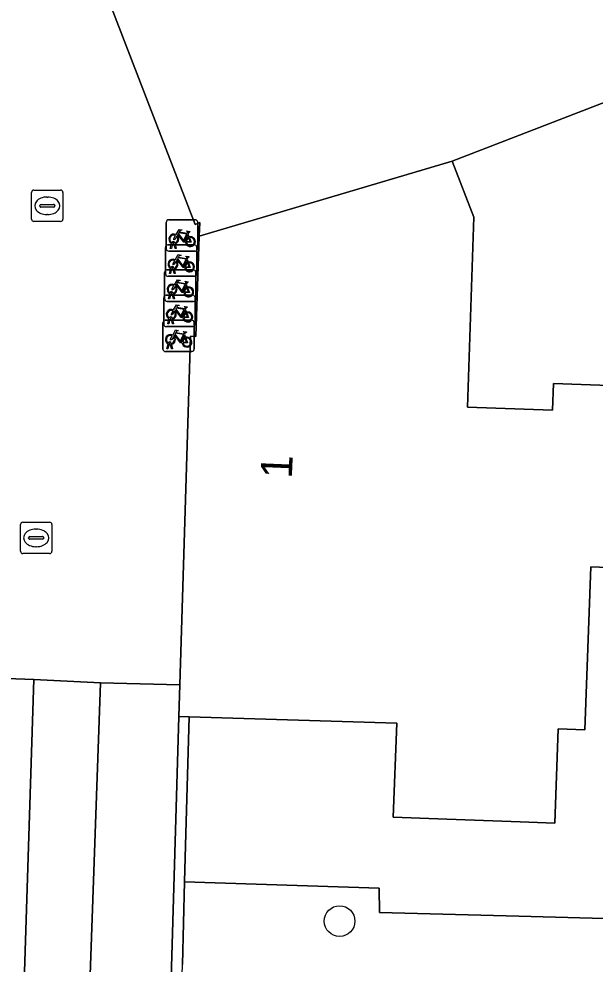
# Model space of a CAD drawing. Extents: x 161087 to 161926, y 382572 to 383873.
# Drawn here: x 161584.32 to 161602.7, y 383533.58 to 383563.72 of the extents above; entities that cross this region are included whole.
import ezdxf

# ---------------------------------------------------------------- set-up
doc = ezdxf.new("R2010")
doc.units = 0
for name, color, linetype in [('IMGEO_Boom', 7, 'Continuous'), ('IMGEO_Erf', 7, 'Continuous'), ('IMGEO_Fietsenrek', 7, 'Continuous'), ('IMGEO_Groenvoorziening', 7, 'Continuous'), ('IMGEO_Kolk', 7, 'Continuous'), ('IMGEO_Muur', 7, 'Continuous'), ('IMGEO_Pand', 7, 'Continuous'), ('IMGEO_Pand_nummerreeks', 7, 'Continuous'), ('IMGEO_Parkeervlak_open', 7, 'Continuous'), ('IMGEO_Rijbaan_lokaal_open', 7, 'Continuous'), ('IMGEO_Voetgangersgebied_open', 7, 'Continuous'), ('IMGEO_Voetpad_open', 7, 'Continuous')]:
    doc.layers.add(name, color=color, linetype=linetype)

msp = doc.modelspace()

# ---------------------------------------------------------------- linework, layer by layer
at = {"layer": 'IMGEO_Boom'}
msp.add_circle((161594.55, 383534.953), 0.489, dxfattribs=at)
at = {"layer": 'IMGEO_Erf'}
for points in [[(161610.935, 383564.124), (161598.138, 383559.177), (161598.828, 383557.392), (161598.63, 383551.34), (161601.337, 383551.241), (161601.368, 383552.091), (161604.616, 383551.973)], [(161604.467, 383546.175), (161602.557, 383546.244), (161602.494, 383544.519), (161602.368, 383541.047), (161601.519, 383541.078), (161601.41, 383538.08), (161600.304, 383538.12), (161597.685, 383538.215), (161596.263, 383538.267), (161596.372, 383541.265), (161589.753, 383541.469), (161589.651, 383537.749), (161589.609, 383536.202), (161595.808, 383536.009), (161595.825, 383535.224), (161600.262, 383535.107), (161607.677, 383534.913)]]:
    msp.add_lwpolyline(points, dxfattribs=at)
at = {"layer": 'IMGEO_Fietsenrek'}
for p, q in [((161589.099, 383557.312), (161589.94, 383557.312)), ((161589.94, 383557.312), (161589.099, 383557.312)), ((161589.024, 383556.387), (161589.024, 383557.228)), ((161589.024, 383557.228), (161589.024, 383556.387)), ((161590.024, 383557.237), (161590.024, 383556.396)), ((161590.024, 383556.396), (161590.024, 383557.237)), ((161589.711, 383556.861), (161589.747, 383556.766)), ((161588.997, 383555.586), (161588.997, 383556.427)), ((161588.997, 383556.427), (161588.997, 383555.586)), ((161589.072, 383556.511), (161589.913, 383556.511)), ((161589.913, 383556.511), (161589.072, 383556.511)), ((161589.151, 383556.396), (161589.19, 383556.556)), ((161589.185, 383556.396), (161589.151, 383556.396)), ((161589.22, 383556.544), (161589.185, 383556.396)), ((161589.262, 383556.568), (161589.261, 383556.572)), ((161589.303, 383556.396), (161589.269, 383556.538)), ((161589.293, 383556.579), (161589.294, 383556.572)), ((161589.301, 383556.542), (161589.336, 383556.396)), ((161589.336, 383556.396), (161589.303, 383556.396)), ((161589.997, 383556.436), (161589.997, 383555.595)), ((161589.997, 383555.595), (161589.997, 383556.436)), ((161589.949, 383556.312), (161589.108, 383556.312)), ((161589.108, 383556.312), (161589.949, 383556.312)), ((161589.684, 383556.06), (161589.72, 383555.965)), ((161589.235, 383555.767), (161589.234, 383555.771)), ((161589.266, 383555.778), (161589.267, 383555.771)), ((161588.969, 383554.786), (161588.969, 383555.627)), ((161588.969, 383555.627), (161588.969, 383554.786)), ((161589.044, 383555.711), (161589.885, 383555.711)), ((161589.885, 383555.711), (161589.044, 383555.711)), ((161589.922, 383555.511), (161589.081, 383555.511)), ((161589.081, 383555.511), (161589.922, 383555.511)), ((161589.124, 383555.595), (161589.163, 383555.755)), ((161589.158, 383555.595), (161589.124, 383555.595)), ((161589.193, 383555.743), (161589.158, 383555.595)), ((161589.276, 383555.595), (161589.242, 383555.737)), ((161589.274, 383555.741), (161589.309, 383555.595)), ((161589.309, 383555.595), (161589.276, 383555.595)), ((161589.969, 383555.636), (161589.969, 383554.795)), ((161589.969, 383554.795), (161589.969, 383555.636)), ((161589.656, 383555.26), (161589.692, 383555.165)), ((161589.017, 383554.91), (161589.858, 383554.91)), ((161589.858, 383554.91), (161589.017, 383554.91)), ((161589.096, 383554.795), (161589.135, 383554.955)), ((161589.165, 383554.943), (161589.13, 383554.795)), ((161589.207, 383554.967), (161589.206, 383554.971)), ((161589.248, 383554.795), (161589.214, 383554.937)), ((161589.238, 383554.978), (161589.239, 383554.971)), ((161589.246, 383554.941), (161589.281, 383554.795)), ((161588.942, 383553.985), (161588.942, 383554.826)), ((161588.942, 383554.826), (161588.942, 383553.985)), ((161589.894, 383554.711), (161589.053, 383554.711)), ((161589.053, 383554.711), (161589.894, 383554.711)), ((161589.13, 383554.795), (161589.096, 383554.795)), ((161589.281, 383554.795), (161589.248, 383554.795)), ((161589.942, 383554.835), (161589.942, 383553.994)), ((161589.942, 383553.994), (161589.942, 383554.835)), ((161589.629, 383554.459), (161589.665, 383554.364)), ((161588.914, 383553.185), (161588.914, 383554.026)), ((161588.914, 383554.026), (161588.914, 383553.185)), ((161588.989, 383554.11), (161589.83, 383554.11)), ((161589.83, 383554.11), (161588.989, 383554.11)), ((161589.069, 383553.994), (161589.108, 383554.154)), ((161589.103, 383553.994), (161589.069, 383553.994)), ((161589.138, 383554.142), (161589.103, 383553.994)), ((161589.18, 383554.166), (161589.179, 383554.17)), ((161589.221, 383553.994), (161589.187, 383554.136)), ((161589.211, 383554.177), (161589.212, 383554.17)), ((161589.219, 383554.14), (161589.254, 383553.994)), ((161589.254, 383553.994), (161589.221, 383553.994)), ((161589.914, 383554.035), (161589.914, 383553.194)), ((161589.914, 383553.194), (161589.914, 383554.035)), ((161589.867, 383553.91), (161589.026, 383553.91)), ((161589.026, 383553.91), (161589.867, 383553.91)), ((161589.601, 383553.659), (161589.637, 383553.564)), ((161589.041, 383553.194), (161589.08, 383553.354)), ((161589.152, 383553.366), (161589.151, 383553.37)), ((161589.183, 383553.377), (161589.184, 383553.37)), ((161589.839, 383553.11), (161588.998, 383553.11)), ((161588.998, 383553.11), (161589.839, 383553.11)), ((161589.075, 383553.194), (161589.041, 383553.194)), ((161589.11, 383553.342), (161589.075, 383553.194)), ((161589.193, 383553.194), (161589.159, 383553.336)), ((161589.191, 383553.34), (161589.226, 383553.194)), ((161589.226, 383553.194), (161589.193, 383553.194))]:
    msp.add_line(p, q, dxfattribs=at)
for points in [[(161589.337, 383556.838), (161589.432, 383557.002), (161589.518, 383556.988), (161589.52, 383556.979), (161589.464, 383556.968), (161589.437, 383556.923), (161589.693, 383556.882)], [(161589.358, 383556.786), (161589.306, 383556.696), (161589.266, 383556.671), (161589.267, 383556.718), (161589.322, 383556.812)], [(161589.633, 383556.594), (161589.583, 383556.594), (161589.392, 383556.845), (161589.373, 383556.813)], [(161589.68, 383556.857), (161589.423, 383556.898), (161589.406, 383556.869), (161589.573, 383556.649), (161589.68, 383556.857)], [(161589.728, 383556.759), (161589.698, 383556.836), (161589.589, 383556.618), (161589.632, 383556.618)], [(161589.662, 383556.618), (161589.782, 383556.617), (161589.738, 383556.731)], [(161589.758, 383556.738), (161589.813, 383556.593), (161589.663, 383556.593)], [(161589.693, 383556.882), (161589.718, 383556.931), (161589.712, 383556.935), (161589.689, 383556.939), (161589.677, 383556.946), (161589.676, 383556.949), (161589.678, 383556.954), (161589.773, 383556.939), (161589.775, 383556.929), (161589.765, 383556.916), (161589.753, 383556.91), (161589.739, 383556.916), (161589.711, 383556.861)], [(161589.31, 383556.037), (161589.405, 383556.201), (161589.491, 383556.187), (161589.493, 383556.178), (161589.437, 383556.167), (161589.41, 383556.122), (161589.666, 383556.081)], [(161589.653, 383556.056), (161589.396, 383556.097), (161589.379, 383556.068), (161589.546, 383555.848), (161589.653, 383556.056)], [(161589.666, 383556.081), (161589.691, 383556.13), (161589.685, 383556.134), (161589.662, 383556.138), (161589.65, 383556.145), (161589.649, 383556.148), (161589.651, 383556.153), (161589.746, 383556.138), (161589.748, 383556.128), (161589.738, 383556.115), (161589.726, 383556.109), (161589.712, 383556.115), (161589.684, 383556.06)], [(161589.331, 383555.985), (161589.279, 383555.895), (161589.239, 383555.87), (161589.24, 383555.917), (161589.295, 383556.011)], [(161589.606, 383555.793), (161589.556, 383555.793), (161589.365, 383556.044), (161589.346, 383556.012)], [(161589.701, 383555.958), (161589.671, 383556.035), (161589.562, 383555.817), (161589.605, 383555.817)], [(161589.635, 383555.817), (161589.755, 383555.816), (161589.711, 383555.93)], [(161589.731, 383555.937), (161589.786, 383555.792), (161589.636, 383555.792)], [(161589.303, 383555.185), (161589.251, 383555.095), (161589.211, 383555.07), (161589.212, 383555.117), (161589.267, 383555.211)], [(161589.282, 383555.237), (161589.377, 383555.401), (161589.463, 383555.387), (161589.465, 383555.378), (161589.409, 383555.367), (161589.382, 383555.322), (161589.638, 383555.281)], [(161589.578, 383554.993), (161589.528, 383554.993), (161589.337, 383555.244), (161589.318, 383555.212)], [(161589.625, 383555.256), (161589.368, 383555.297), (161589.351, 383555.268), (161589.518, 383555.048), (161589.625, 383555.256)], [(161589.673, 383555.158), (161589.643, 383555.235), (161589.534, 383555.017), (161589.577, 383555.017)], [(161589.638, 383555.281), (161589.663, 383555.33), (161589.657, 383555.334), (161589.634, 383555.338), (161589.622, 383555.345), (161589.621, 383555.348), (161589.623, 383555.353), (161589.718, 383555.338), (161589.72, 383555.328), (161589.71, 383555.315), (161589.698, 383555.309), (161589.684, 383555.315), (161589.656, 383555.26)], [(161589.607, 383555.017), (161589.727, 383555.016), (161589.683, 383555.13)], [(161589.703, 383555.137), (161589.758, 383554.992), (161589.608, 383554.992)], [(161589.255, 383554.436), (161589.35, 383554.6), (161589.436, 383554.586), (161589.438, 383554.577), (161589.382, 383554.566), (161589.355, 383554.521), (161589.611, 383554.48)], [(161589.611, 383554.48), (161589.636, 383554.529), (161589.63, 383554.533), (161589.607, 383554.537), (161589.595, 383554.544), (161589.594, 383554.547), (161589.596, 383554.552), (161589.691, 383554.537), (161589.693, 383554.527), (161589.683, 383554.514), (161589.671, 383554.508), (161589.657, 383554.514), (161589.629, 383554.459)], [(161589.276, 383554.384), (161589.224, 383554.294), (161589.184, 383554.269), (161589.185, 383554.316), (161589.24, 383554.41)], [(161589.551, 383554.192), (161589.501, 383554.192), (161589.31, 383554.443), (161589.291, 383554.411)], [(161589.598, 383554.455), (161589.341, 383554.496), (161589.324, 383554.467), (161589.491, 383554.247), (161589.598, 383554.455)], [(161589.646, 383554.357), (161589.616, 383554.434), (161589.507, 383554.216), (161589.55, 383554.216)], [(161589.58, 383554.216), (161589.7, 383554.215), (161589.656, 383554.329)], [(161589.676, 383554.336), (161589.731, 383554.191), (161589.581, 383554.191)], [(161589.227, 383553.636), (161589.322, 383553.8), (161589.408, 383553.786), (161589.41, 383553.777), (161589.354, 383553.766), (161589.327, 383553.721), (161589.583, 383553.68)], [(161589.57, 383553.655), (161589.313, 383553.696), (161589.296, 383553.667), (161589.463, 383553.447), (161589.57, 383553.655)], [(161589.583, 383553.68), (161589.608, 383553.729), (161589.602, 383553.733), (161589.579, 383553.737), (161589.567, 383553.744), (161589.566, 383553.747), (161589.568, 383553.752), (161589.663, 383553.737), (161589.665, 383553.727), (161589.655, 383553.714), (161589.643, 383553.708), (161589.629, 383553.714), (161589.601, 383553.659)], [(161589.248, 383553.584), (161589.196, 383553.494), (161589.156, 383553.469), (161589.157, 383553.516), (161589.212, 383553.61)], [(161589.523, 383553.392), (161589.473, 383553.392), (161589.282, 383553.643), (161589.263, 383553.611)], [(161589.618, 383553.557), (161589.588, 383553.634), (161589.479, 383553.416), (161589.522, 383553.416)], [(161589.552, 383553.416), (161589.672, 383553.415), (161589.628, 383553.529)], [(161589.648, 383553.536), (161589.703, 383553.391), (161589.553, 383553.391)]]:
    msp.add_lwpolyline(points, dxfattribs=at)
for centre, radius, start, end in [((161589.102, 383557.234), 0.0779, 92.4484, 184.2845), ((161589.102, 383557.234), 0.0779, 92.4484, 184.2845), ((161589.946, 383557.234), 0.0779, 2.4484, 94.2845), ((161589.946, 383557.234), 0.0779, 2.4484, 94.2845), ((161589.264, 383556.697), 0.159, 62.6766, 242.1369), ((161589.264, 383556.697), 0.129, 63.3192, 238.903), ((161589.264, 383556.697), 0.129, 283.6043, 43.4302), ((161589.264, 383556.697), 0.159, 283.5766, 46.6042), ((161589.791, 383556.613), 0.159, 113.3408, 178.3217), ((161589.791, 383556.613), 0.159, 187.0065, 105.7708), ((161589.791, 383556.613), 0.129, 113.923, 177.9556), ((161589.791, 383556.613), 0.129, 188.6715, 104.5883), ((161589.075, 383556.433), 0.0779, 92.4484, 184.2845), ((161589.075, 383556.433), 0.0779, 92.4484, 184.2845), ((161589.102, 383556.39), 0.0779, 182.4484, 274.2845), ((161589.102, 383556.39), 0.0779, 182.4484, 274.2845), ((161589.244, 383556.568), 0.0499, 12.8025, 158.6934), ((161589.264, 383556.697), 0.159, 253.9967, 271.7867), ((161589.244, 383556.568), 0.0174, 12.8025, 163.4502), ((161589.264, 383556.697), 0.129, 253.415, 269.0204), ((161589.919, 383556.433), 0.0779, 2.4484, 94.2845), ((161589.919, 383556.433), 0.0779, 2.4484, 94.2845), ((161589.946, 383556.39), 0.0779, 272.4484, 4.2845), ((161589.946, 383556.39), 0.0779, 272.4484, 4.2845), ((161589.237, 383555.896), 0.159, 62.6766, 242.1369), ((161589.237, 383555.896), 0.129, 63.3192, 238.903), ((161589.217, 383555.767), 0.0499, 12.8025, 158.6934), ((161589.217, 383555.767), 0.0174, 12.8025, 163.4502), ((161589.237, 383555.896), 0.129, 253.415, 269.0204), ((161589.237, 383555.896), 0.129, 283.6043, 43.4302), ((161589.237, 383555.896), 0.159, 283.5766, 46.6042), ((161589.764, 383555.812), 0.159, 113.3408, 178.3217), ((161589.764, 383555.812), 0.159, 187.0065, 105.7708), ((161589.764, 383555.812), 0.129, 113.923, 177.9556), ((161589.764, 383555.812), 0.129, 188.6715, 104.5883), ((161589.047, 383555.633), 0.0779, 92.4484, 184.2845), ((161589.047, 383555.633), 0.0779, 92.4484, 184.2845), ((161589.075, 383555.589), 0.0779, 182.4484, 274.2845), ((161589.075, 383555.589), 0.0779, 182.4484, 274.2845), ((161589.237, 383555.896), 0.159, 253.9967, 271.7867), ((161589.891, 383555.633), 0.0779, 2.4484, 94.2845), ((161589.891, 383555.633), 0.0779, 2.4484, 94.2845), ((161589.919, 383555.589), 0.0779, 272.4484, 4.2845), ((161589.919, 383555.589), 0.0779, 272.4484, 4.2845), ((161589.209, 383555.096), 0.159, 62.6766, 242.1369), ((161589.209, 383555.096), 0.129, 63.3192, 238.903), ((161589.209, 383555.096), 0.129, 283.6043, 43.4302), ((161589.209, 383555.096), 0.159, 283.5766, 46.6042), ((161589.736, 383555.012), 0.159, 113.3408, 178.3217), ((161589.736, 383555.012), 0.159, 187.0065, 105.7708), ((161589.02, 383554.832), 0.0779, 92.4484, 184.2845), ((161589.02, 383554.832), 0.0779, 92.4484, 184.2845), ((161589.189, 383554.967), 0.0499, 12.8025, 158.6934), ((161589.209, 383555.096), 0.159, 253.9967, 271.7867), ((161589.189, 383554.967), 0.0174, 12.8025, 163.4502), ((161589.209, 383555.096), 0.129, 253.415, 269.0204), ((161589.736, 383555.012), 0.129, 113.923, 177.9556), ((161589.736, 383555.012), 0.129, 188.6715, 104.5883), ((161589.864, 383554.832), 0.0779, 2.4484, 94.2845), ((161589.864, 383554.832), 0.0779, 2.4484, 94.2845), ((161589.047, 383554.789), 0.0779, 182.4484, 274.2845), ((161589.047, 383554.789), 0.0779, 182.4484, 274.2845), ((161589.891, 383554.789), 0.0779, 272.4484, 4.2845), ((161589.891, 383554.789), 0.0779, 272.4484, 4.2845), ((161589.182, 383554.295), 0.159, 62.6766, 242.1369), ((161589.182, 383554.295), 0.129, 63.3192, 238.903), ((161589.182, 383554.295), 0.129, 283.6043, 43.4302), ((161589.182, 383554.295), 0.159, 283.5766, 46.6042), ((161589.709, 383554.211), 0.159, 113.3408, 178.3217), ((161589.709, 383554.211), 0.159, 187.0065, 105.7708), ((161589.709, 383554.211), 0.129, 113.923, 177.9556), ((161589.709, 383554.211), 0.129, 188.6715, 104.5883), ((161588.992, 383554.032), 0.0779, 92.4484, 184.2845), ((161588.992, 383554.032), 0.0779, 92.4484, 184.2845), ((161589.02, 383553.988), 0.0779, 182.4484, 274.2845), ((161589.02, 383553.988), 0.0779, 182.4484, 274.2845), ((161589.162, 383554.166), 0.0499, 12.8025, 158.6934), ((161589.182, 383554.295), 0.159, 253.9967, 271.7867), ((161589.162, 383554.166), 0.0174, 12.8025, 163.4502), ((161589.182, 383554.295), 0.129, 253.415, 269.0204), ((161589.836, 383554.032), 0.0779, 2.4484, 94.2845), ((161589.836, 383554.032), 0.0779, 2.4484, 94.2845), ((161589.864, 383553.988), 0.0779, 272.4484, 4.2845), ((161589.864, 383553.988), 0.0779, 272.4484, 4.2845), ((161589.154, 383553.495), 0.159, 62.6766, 242.1369), ((161589.154, 383553.495), 0.129, 63.3192, 238.903), ((161589.134, 383553.366), 0.0499, 12.8025, 158.6934), ((161589.134, 383553.366), 0.0174, 12.8025, 163.4502), ((161589.154, 383553.495), 0.129, 253.415, 269.0204), ((161589.154, 383553.495), 0.129, 283.6043, 43.4302), ((161589.154, 383553.495), 0.159, 283.5766, 46.6042), ((161589.681, 383553.411), 0.159, 113.3408, 178.3217), ((161589.681, 383553.411), 0.159, 187.0065, 105.7708), ((161589.681, 383553.411), 0.129, 113.923, 177.9556), ((161589.681, 383553.411), 0.129, 188.6715, 104.5883), ((161588.992, 383553.188), 0.0779, 182.4484, 274.2845), ((161588.992, 383553.188), 0.0779, 182.4484, 274.2845), ((161589.154, 383553.495), 0.159, 253.9967, 271.7867), ((161589.836, 383553.188), 0.0779, 272.4484, 4.2845), ((161589.836, 383553.188), 0.0779, 272.4484, 4.2845)]:
    msp.add_arc(centre, radius, start, end, dxfattribs=at)
at = {"layer": 'IMGEO_Groenvoorziening'}
msp.add_lwpolyline([(161612.404, 383530.071), (161611.874, 383542.822), (161611.773, 383545.256), (161611.728, 383546.342), (161610.814, 383546.335), (161607.677, 383534.913), (161600.262, 383535.107), (161595.825, 383535.224), (161595.808, 383536.009), (161589.609, 383536.202), (161589.537, 383533.569)], dxfattribs=at)
at = {"layer": 'IMGEO_Kolk'}
for p, q in [((161584.727, 383557.331), (161584.727, 383558.183)), ((161584.802, 383558.257), (161585.654, 383558.257)), ((161585.728, 383558.183), (161585.728, 383557.331)), ((161585.215, 383558.037), (161585.24, 383558.037)), ((161584.986, 383557.751), (161584.986, 383557.763)), ((161585.424, 383557.714), (161585.026, 383557.714)), ((161585.029, 383557.8), (161585.427, 383557.8)), ((161585.47, 383557.763), (161585.47, 383557.751)), ((161585.238, 383557.477), (161585.213, 383557.477)), ((161585.654, 383557.257), (161584.802, 383557.257)), ((161584.448, 383547.67), (161585.3, 383547.67)), ((161584.373, 383546.744), (161584.373, 383547.596)), ((161584.861, 383547.45), (161584.886, 383547.45)), ((161585.374, 383547.596), (161585.374, 383546.744)), ((161584.632, 383547.164), (161584.632, 383547.176)), ((161585.07, 383547.127), (161584.672, 383547.127)), ((161584.675, 383547.213), (161585.073, 383547.213)), ((161585.116, 383547.176), (161585.116, 383547.164)), ((161584.884, 383546.89), (161584.859, 383546.89)), ((161585.3, 383546.67), (161584.448, 383546.67))]:
    msp.add_line(p, q, dxfattribs=at)
for points in [[(161584.727, 383557.331), (161584.727, 383558.183)], [(161584.802, 383558.257), (161585.654, 383558.257)], [(161585.728, 383558.183), (161585.728, 383557.331)], [(161585.654, 383557.257), (161584.802, 383557.257)], [(161584.448, 383547.67), (161585.3, 383547.67)], [(161584.373, 383546.744), (161584.373, 383547.596)], [(161585.374, 383547.596), (161585.374, 383546.744)], [(161585.3, 383546.67), (161584.448, 383546.67)]]:
    msp.add_lwpolyline(points, dxfattribs=at)
for centre, radius, start, end in [((161584.804, 383558.181), 0.0765, 91.552, 178.448), ((161584.804, 383558.181), 0.0765, 91.552, 178.448), ((161585.652, 383558.181), 0.0765, 1.552, 88.448), ((161585.652, 383558.181), 0.0765, 1.552, 88.448), ((161585.026, 383557.76), 0.0403, 85.8775, 175.7526), ((161585.023, 383557.75), 0.0366, 178.938, 274.7102), ((161585.427, 383557.757), 0.043, 264.8664, 352.4533), ((161585.431, 383557.762), 0.0386, 1.7309, 96.639), ((161584.804, 383557.333), 0.0765, 181.552, 268.448), ((161584.804, 383557.333), 0.0765, 181.552, 268.448), ((161585.652, 383557.333), 0.0765, 271.552, 358.448), ((161585.652, 383557.333), 0.0765, 271.552, 358.448), ((161584.45, 383547.594), 0.0765, 91.552, 178.448), ((161584.45, 383547.594), 0.0765, 91.552, 178.448), ((161585.298, 383547.594), 0.0765, 1.552, 88.448), ((161585.298, 383547.594), 0.0765, 1.552, 88.448), ((161584.672, 383547.173), 0.0403, 85.8775, 175.7526), ((161584.669, 383547.163), 0.0366, 178.938, 274.7102), ((161585.073, 383547.17), 0.043, 264.8664, 352.4533), ((161585.077, 383547.175), 0.0386, 1.7309, 96.639), ((161584.45, 383546.746), 0.0765, 181.552, 268.448), ((161584.45, 383546.746), 0.0765, 181.552, 268.448), ((161585.298, 383546.746), 0.0765, 271.552, 358.448), ((161585.298, 383546.746), 0.0765, 271.552, 358.448)]:
    msp.add_arc(centre, radius, start, end, dxfattribs=at)
for centre, major_axis, ratio, start_param, end_param in [((161585.214, 383557.757), (-0.387, 0.002), 0.722429, 4.712389, 7.853982), ((161585.239, 383557.757), (-0.39, 0.002), 0.717154, 1.570796, 4.712389), ((161584.86, 383547.17), (-0.387, 0.002), 0.722429, 4.712389, 7.853982), ((161584.885, 383547.17), (-0.39, 0.002), 0.717154, 1.570796, 4.712389)]:
    msp.add_ellipse(centre, major_axis=major_axis, ratio=ratio, start_param=start_param, end_param=end_param, dxfattribs=at)
at = {"layer": 'IMGEO_Muur'}
msp.add_lwpolyline([(161588.899, 383523.689), (161589.213, 383523.678), (161589.318, 383526.251), (161589.867, 383526.245), (161589.881, 383526.554), (161589.329, 383526.572), (161589.411, 383529.262), (161589.966, 383529.242), (161589.981, 383529.556), (161589.413, 383529.567), (161589.503, 383532.268), (161590.054, 383532.249), (161590.065, 383532.565), (161589.51, 383532.591), (161589.537, 383533.569), (161589.609, 383536.202), (161589.651, 383537.749), (161589.753, 383541.469), (161589.423, 383541.479)], close=True, dxfattribs=at)
at = {"layer": 'IMGEO_Pand'}
msp.add_lwpolyline([(161610.935, 383564.124), (161610.571, 383573.013), (161606.392, 383582.679), (161599.983, 383580.201), (161599.705, 383580.919), (161589.956, 383577.15), (161590.286, 383576.297), (161583.55, 383573.693), (161589.94, 383557.166), (161590.089, 383557.224), (161590.074, 383556.793), (161598.138, 383559.177)], close=True, dxfattribs=at)
msp.add_lwpolyline([(161604.616, 383551.973), (161601.368, 383552.091), (161601.337, 383551.241), (161598.63, 383551.34), (161598.828, 383557.392), (161598.138, 383559.177), (161590.074, 383556.793), (161589.964, 383553.591), (161589.794, 383553.596), (161589.454, 383542.491), (161589.423, 383541.479), (161589.753, 383541.469), (161596.372, 383541.265), (161596.263, 383538.267), (161597.685, 383538.215), (161600.304, 383538.12), (161601.41, 383538.08), (161601.519, 383541.078), (161602.368, 383541.047), (161602.494, 383544.519), (161602.557, 383546.244), (161604.467, 383546.175)], dxfattribs=at)
at = {"layer": 'IMGEO_Parkeervlak_open'}
msp.add_lwpolyline([(161584.27, 383507.551), (161585.437, 383508.713), (161585.751, 383509.415), (161585.83, 383511.622), (161586.086, 383519.211), (161586.284, 383524.78), (161586.551, 383532.043), (161586.922, 383542.551), (161584.797, 383542.66), (161584.409, 383530.335), (161583.63, 383506.153)], dxfattribs=at)
at = {"layer": 'IMGEO_Rijbaan_lokaal_open'}
msp.add_lwpolyline([(161583.622, 383506.024), (161583.63, 383506.153), (161584.409, 383530.335), (161584.797, 383542.66), (161579.868, 383542.84), (161579.486, 383532.043), (161578.812, 383511.585), (161578.557, 383504.511), (161578.389, 383500), (161577.968, 383488.668), (161577.751, 383483.333), (161582.829, 383483.204), (161582.899, 383485.209), (161583.413, 383500)], close=True, dxfattribs=at)
at = {"layer": 'IMGEO_Voetgangersgebied_open'}
msp.add_lwpolyline([(161583.55, 383573.693), (161570.252, 383569.63), (161576.329, 383553.937), (161575.725, 383553.804), (161575.602, 383549.869), (161577.123, 383549.811), (161577.077, 383547.591), (161577.061, 383542.949), (161579.868, 383542.84), (161584.797, 383542.66), (161586.922, 383542.551), (161589.454, 383542.491), (161589.794, 383553.596), (161589.964, 383553.591), (161590.074, 383556.793), (161590.089, 383557.224), (161589.94, 383557.166)], close=True, dxfattribs=at)
at = {"layer": 'IMGEO_Voetpad_open'}
for points in [[(161589.423, 383541.479), (161589.454, 383542.491), (161586.922, 383542.551), (161586.551, 383532.043), (161586.284, 383524.78), (161586.784, 383524.764), (161586.586, 383519.191), (161586.086, 383519.211), (161585.83, 383511.622), (161585.751, 383509.415), (161585.437, 383508.713), (161584.27, 383507.551)], [(161583.63, 383506.153), (161583.622, 383506.024), (161584.121, 383506.012), (161583.912, 383500), (161583.468, 383487.193), (161587.707, 383487.055), (161587.94, 383493.676), (161588.092, 383497.983), (161588.098, 383498.219), (161588.144, 383500), (161588.078, 383500.934), (161588.14, 383501.281), (161588.323, 383508.687), (161588.377, 383510.264), (161588.768, 383520.14), (161588.899, 383523.689), (161589.423, 383541.479)]]:
    msp.add_lwpolyline(points, dxfattribs=at)

# ---------------------------------------------------------------- texts
at = {"layer": 'IMGEO_Pand_nummerreeks'}
msp.add_text('1', height=1, rotation=87.5779, dxfattribs=at).set_placement((161593.026, 383549.052))

doc.saveas('drawing.dxf')
